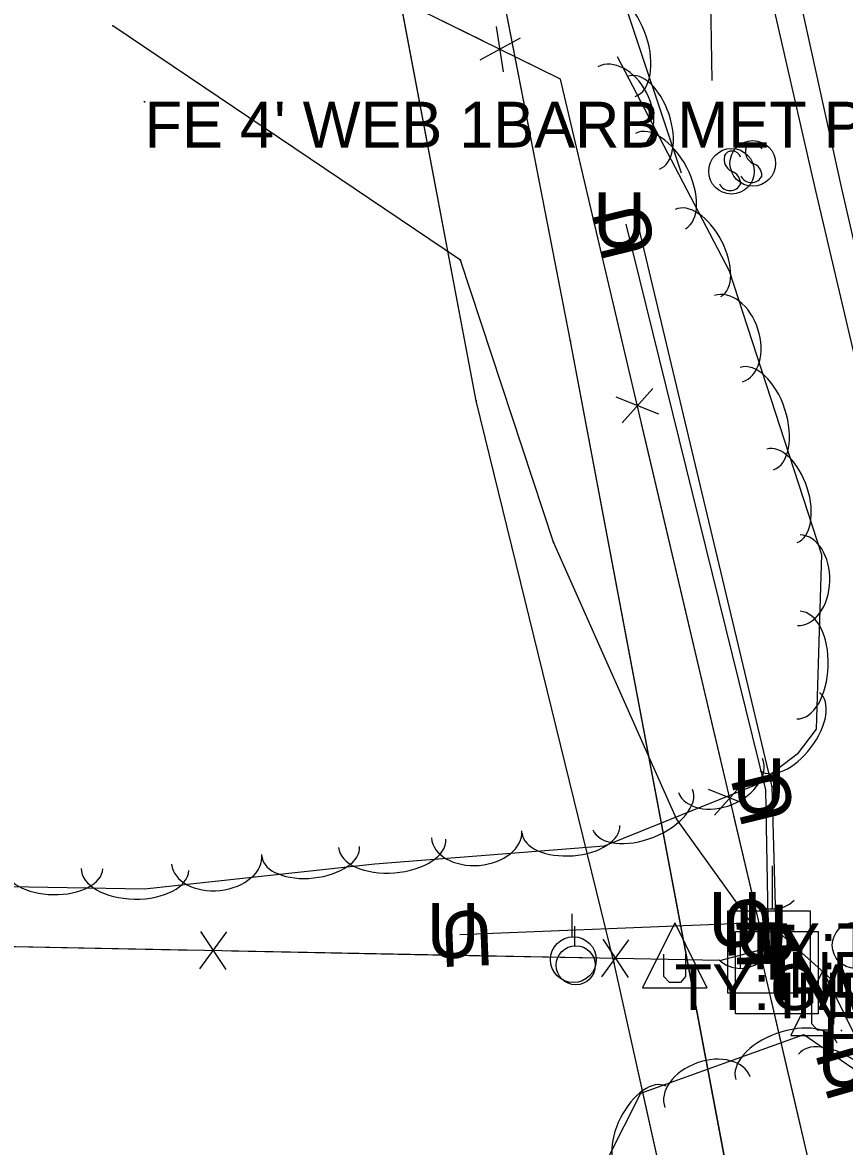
# Model space of a CAD drawing. Extents: x 954793 to 988390, y 1867850 to 1924428.
# Drawn here: x 958032.5 to 958122.2, y 1918320.4 to 1918443.1 of the extents above; entities that cross this region are included whole.
import ezdxf

# ---------------------------------------------------------------- set-up
doc = ezdxf.new("R2010")
doc.units = 0
for name, color, linetype in [('Default', 7, 'Continuous'), ('S_DITCHLINE', 7, 'Continuous'), ('S_EDGE_PAVEMENT', 7, 'Continuous'), ('S_FENCE', 7, 'Continuous'), ('S_FIBER_OPTIC_CABLE', 7, 'Continuous'), ('S_GAS_UTILITIES', 7, 'Continuous'), ('S_MSC_PT_SYM', 7, 'Continuous'), ('S_SHOULDER', 7, 'Continuous'), ('S_SIGN', 7, 'Continuous'), ('S_SURVEY_TEXT_ANNOT', 7, 'Continuous'), ('S_TELEPHONE_UTILITIES', 7, 'Continuous'), ('S_TELEPHONE_UTILITIES_ANNOT', 7, 'Continuous'), ('S_TREE', 7, 'Continuous'), ('S_UNDERGROUND_CABLE', 7, 'Continuous'), ('S_UNDERGROUND_CABLE_ANNOT', 7, 'Continuous'), ('S_UTILITY_POLE', 7, 'Continuous'), ('S_UTILITY_POLE_ANNOT', 7, 'Continuous'), ('S_UTL_PT_SYM', 7, 'Continuous'), ('S_WATER_UTILITIES', 7, 'Continuous')]:
    doc.layers.add(name, color=color, linetype=linetype)

msp = doc.modelspace()

# ---------------------------------------------------------------- linework, layer by layer
at = {"layer": 'S_DITCHLINE'}
msp.add_lwpolyline([(958107.74, 1918436.75), (958107.62, 1918445.48)], dxfattribs=at)
at = {"layer": 'S_EDGE_PAVEMENT'}
msp.add_lwpolyline([(958204.12, 1918045.78), (958201.75, 1918059.57), (958198.23, 1918080.07), (958194.58, 1918098.44), (958190.94, 1918116.82), (958186.42, 1918137.59), (958181.91, 1918158.36), (958177.62, 1918177.18), (958173.32, 1918196), (958169.18, 1918214.81), (958165.03, 1918233.61), (958160.22, 1918254.81), (958155.41, 1918276.02), (958151.4, 1918293.81), (958147.38, 1918311.6), (958143.25, 1918330.17), (958139.13, 1918348.73), (958134.81, 1918368.16), (958130.5, 1918387.59), (958126.2, 1918406.28), (958121.89, 1918424.97), (958117.66, 1918444.29)], dxfattribs=at)
at = {"layer": 'S_FENCE'}
for p, q in [((958084.98, 1918437.68), (958084.22, 1918442.63)), ((958086.79, 1918441.36), (958082.41, 1918438.95)), ((958097.93, 1918399.39), (958101.26, 1918403.12)), ((958101.92, 1918400.33), (958097.28, 1918402.18)), ((958108.01, 1918356.56), (958111.34, 1918360.3)), ((958111.99, 1918357.5), (958107.35, 1918359.35)), ((958051.84, 1918339.78), (958054.78, 1918343.82)), ((958051.92, 1918343.87), (958054.7, 1918339.72)), ((958095.73, 1918338.92), (958098.67, 1918342.96)), ((958095.81, 1918343.02), (958098.59, 1918338.86))]:
    msp.add_line(p, q, dxfattribs=at)
for points in [[(958108.57, 1918340.71), (958113.54, 1918342.01), (958091.21, 1918436.9), (958038.18, 1918463)], [(958082.81, 1918441.04), (958064.89, 1918449.86)], [(958094.56, 1918422.67), (958091.21, 1918436.9), (958086.39, 1918439.27)], [(958099.14, 1918403.2), (958094.56, 1918422.67)], [(958104.64, 1918379.84), (958100.05, 1918399.31)], [(958109.22, 1918360.38), (958104.64, 1918379.84)], [(958108.57, 1918340.71), (958113.54, 1918342.01), (958110.13, 1918356.48)], [(957943.6, 1918343.94), (958108.59, 1918340.72)], [(958031.37, 1918342.23), (958051.32, 1918341.84)], [(958055.31, 1918341.76), (958075.26, 1918341.37)], [(958075.26, 1918341.37), (958095.2, 1918340.98)], [(958116.64, 1918325.93), (958113, 1918341.66)], [(958156.4, 1918154.51), (958113, 1918341.66)], [(958099.19, 1918340.9), (958108.59, 1918340.72)], [(958121.16, 1918306.45), (958116.64, 1918325.93)]]:
    msp.add_lwpolyline(points, dxfattribs=at)
at = {"layer": 'S_FIBER_OPTIC_CABLE'}
for p, q in [((958080.3, 1918417.12), (958042.36, 1918442.71)), ((958114.28, 1918359.66), (958099.62, 1918421.32)), ((958090.45, 1918386.34), (958080.3, 1918417.12)), ((958103.86, 1918356.17), (958090.45, 1918386.34)), ((958114.75, 1918344.06), (958114.28, 1918359.66)), ((958111.74, 1918345.16), (958103.86, 1918356.17)), ((958120.68, 1918338.69), (958114.75, 1918344.06))]:
    msp.add_line(p, q, dxfattribs=at)
for points in [[(958111.74, 1918345.16), (958103.86, 1918356.17), (958090.45, 1918386.34), (958080.3, 1918417.12), (958042.36, 1918442.71)], [(958111.74, 1918345.16), (958103.86, 1918356.17), (958090.45, 1918386.34), (958080.3, 1918417.12), (958042.36, 1918442.71)], [(958120.68, 1918338.69), (958114.75, 1918344.06), (958114.28, 1918359.66), (958099.62, 1918421.32)], [(958120.68, 1918338.69), (958114.75, 1918344.06), (958114.28, 1918359.66), (958099.62, 1918421.32)]]:
    msp.add_lwpolyline(points, dxfattribs=at)
at = {"layer": 'S_GAS_UTILITIES'}
for p, q in [((958092.28, 1918408.31), (958077.32, 1918485.29)), ((958110.46, 1918312.02), (958092.28, 1918408.31))]:
    msp.add_line(p, q, dxfattribs=at)
msp.add_lwpolyline([(958201.08, 1917478.73), (958196.55, 1917548.51), (958193.98, 1917598.17), (958192.94, 1917651.13), (958191.6, 1917777.38), (958188.7, 1917845.14), (958186.62, 1917917.63), (958181.51, 1917974.64), (958175.56, 1918027.5), (958165.83, 1918082.11), (958165.59, 1918083.15), (958151.52, 1918153.98), (958133.62, 1918230.55), (958110.46, 1918312.02), (958092.28, 1918408.31), (958077.32, 1918485.29), (958060.45, 1918552.99), (958045.56, 1918626.28), (958030.45, 1918695.1), (958011.59, 1918765.21), (958012.91, 1918784.85), (957990.11, 1918862.67)], dxfattribs=at)
msp.add_lwpolyline([(958201.08, 1917478.73), (958196.55, 1917548.51), (958193.98, 1917598.17), (958192.94, 1917651.13), (958191.6, 1917777.38), (958188.7, 1917845.14), (958186.62, 1917917.63), (958181.51, 1917974.64), (958175.56, 1918027.5), (958165.83, 1918082.11), (958165.59, 1918083.15), (958151.52, 1918153.98), (958133.62, 1918230.55), (958110.46, 1918312.02), (958092.28, 1918408.31), (958077.32, 1918485.29), (958060.45, 1918552.99), (958045.56, 1918626.28), (958030.45, 1918695.1), (958011.59, 1918765.21), (958012.91, 1918784.85), (957990.11, 1918862.67)], dxfattribs=at)
at = {"layer": 'S_MSC_PT_SYM'}
for points in [[(958045.82, 1918434.43), (958045.82, 1918434.48), (958045.82, 1918434.43), (958045.77, 1918434.43), (958045.82, 1918434.43), (958045.82, 1918434.38), (958045.82, 1918434.43), (958045.87, 1918434.43)], [(958045.82, 1918434.43), (958045.82, 1918434.48), (958045.82, 1918434.43), (958045.77, 1918434.43), (958045.82, 1918434.43), (958045.82, 1918434.38), (958045.82, 1918434.43), (958045.87, 1918434.43)], [(958121.86, 1918333.06), (958121.86, 1918333.11), (958121.86, 1918333.06), (958121.81, 1918333.06), (958121.86, 1918333.06), (958121.86, 1918333.01), (958121.86, 1918333.06), (958121.91, 1918333.06)], [(958121.86, 1918333.06), (958121.86, 1918333.11), (958121.86, 1918333.06), (958121.81, 1918333.06), (958121.86, 1918333.06), (958121.86, 1918333.01), (958121.86, 1918333.06), (958121.91, 1918333.06)]]:
    msp.add_lwpolyline(points, close=True, dxfattribs=at)
for points in [[(958045.82, 1918434.43), (958045.82, 1918434.48), (958045.82, 1918434.43), (958045.77, 1918434.43), (958045.82, 1918434.43), (958045.82, 1918434.38), (958045.82, 1918434.43), (958045.87, 1918434.43)], [(958121.86, 1918333.06), (958121.86, 1918333.11), (958121.86, 1918333.06), (958121.81, 1918333.06), (958121.86, 1918333.06), (958121.86, 1918333.01), (958121.86, 1918333.06), (958121.91, 1918333.06)]]:
    msp.add_lwpolyline(points, dxfattribs=at)
at = {"layer": 'S_SHOULDER'}
msp.add_lwpolyline([(958191.82, 1918097.99), (958188.09, 1918116.32), (958186.33, 1918123.18), (958184.2, 1918126.47), (958181.08, 1918140.55), (958177.97, 1918154.63), (958178.65, 1918160.19), (958174.85, 1918177.81), (958171.05, 1918195.43), (958166.62, 1918214.31), (958162.19, 1918233.18), (958157.55, 1918254.31), (958152.9, 1918275.44), (958148.96, 1918293.48), (958145.03, 1918311.51), (958140.24, 1918332.44), (958135.46, 1918353.37), (958131.68, 1918370.14), (958127.9, 1918386.91), (958123.49, 1918405.81), (958119.07, 1918424.7), (958113.72, 1918448.09)], dxfattribs=at)
at = {"layer": 'S_SIGN'}
for centre in [(958112.18, 1918427.7), (958109.86, 1918426.84)]:
    msp.add_circle(centre, 2.49, dxfattribs=at)
for centre, radius, start, end in [((958112.87, 1918429.03), 1.5, 167.1196, 241.9813), ((958112.26, 1918428.97), 0.95, 16.5258, 156.8957), ((958110.55, 1918428.16), 1.5, 167.1196, 241.9813), ((958109.93, 1918428.1), 0.95, 16.5258, 156.8957), ((958111.77, 1918426.36), 1.4, 358.6529, 73.7063), ((958109.45, 1918425.49), 1.4, 358.6529, 73.7063), ((958112.03, 1918426.88), 1.28, 204.641, 335.359), ((958109.71, 1918426.01), 1.28, 204.641, 335.359)]:
    msp.add_arc(centre, radius, start, end, dxfattribs=at)
at = {"layer": 'S_TELEPHONE_UTILITIES'}
for points in [[(958109.45, 1918337.12), (958109.45, 1918346.12), (958118.45, 1918346.12), (958118.45, 1918337.12)], [(958110.31, 1918334.86), (958110.31, 1918343.86), (958119.31, 1918343.86), (958119.31, 1918334.86)]]:
    msp.add_lwpolyline(points, close=True, dxfattribs=at)
at = {"layer": 'S_TREE'}
for points in [[(958091.34, 1918465.72), (958104.37, 1918426.66)], [(958097.4, 1918439.35), (958109.62, 1918415.97), (958119.67, 1918385.01), (958119.09, 1918365.93), (958117.03, 1918363.22), (958112.74, 1918359.95), (958095.96, 1918353.17), (958070.93, 1918351.2), (958045.82, 1918348.49), (958022.6, 1918348.88), (958000.25, 1918350.99), (957983.12, 1918353.09), (957967.38, 1918352.62), (957954.72, 1918351.27), (957949.75, 1918351.08), (957945.17, 1918351.38), (957933.8, 1918351.25), (957928.15, 1918351.2), (957926.08, 1918351.33), (957922.93, 1918351.2), (957922.41, 1918351.21), (957911, 1918352.05)], [(958131.74, 1918317.38), (958153.92, 1918195.21), (958152.08, 1918163.79), (958143.17, 1918144.86), (958114.76, 1918136.35), (958085.14, 1918136.27), (958060.6, 1918137.04), (958041.98, 1918138.4), (958033.63, 1918153.15), (958035.99, 1918179.4), (958046.37, 1918197.91), (958068.61, 1918203.79), (958091.04, 1918200.56), (958106.05, 1918203.73), (958114.37, 1918208.84), (958116.73, 1918212.28), (958116.24, 1918234.39), (958105.76, 1918261.2), (958094.46, 1918292.19), (958092.76, 1918311.95), (958099.98, 1918326.23), (958117.77, 1918332.63), (958127.18, 1918326.15), (958135.29, 1918304.46)]]:
    msp.add_lwpolyline(points, dxfattribs=at)
for centre, major_axis, ratio in [((958097.49, 1918440.57), (-1.86, 5.57), 0.55008), ((958097.59, 1918433.86), (-2.3, 4.39), 0.685311), ((958100.3, 1918432.15), (-1.69, 5.07), 0.540699), ((958102.11, 1918425.77), (-2.72, 5.2), 0.55008), ((958106.21, 1918417.91), (-2.48, 4.74), 0.540699), ((958109.52, 1918408.57), (-1.53, 4.71), 0.685311), ((958112.62, 1918399.85), (-1.81, 5.58), 0.55008), ((958115.36, 1918391.41), (-1.65, 5.09), 0.540699), ((958117.2, 1918382.2), (0.15, 4.95), 0.685311), ((958117.18, 1918372.94), (0.18, 5.87), 0.55008), ((958116.23, 1918365.68), (3.23, 4.26), 0.540699), ((958108.66, 1918360.88), (4.59, 1.86), 0.685311), ((958100.18, 1918357.17), (5.44, 2.2), 0.55008), ((958082.05, 1918354.47), (4.94, 0.39), 0.685311), ((958092.34, 1918355.02), (5.33, 0.42), 0.540699), ((958072.84, 1918353.48), (5.85, 0.46), 0.55008), ((958053.69, 1918351.73), (4.93, 0.53), 0.685311), ((958063.96, 1918352.58), (5.32, 0.57), 0.540699), ((958035.9, 1918350.78), (5.35, -0.09), 0.540699), ((958044.77, 1918350.63), (5.87, -0.1), 0.55008), ((958115.87, 1918329.69), (-5.52, -1.99), 0.55008), ((958121.58, 1918327.43), (-4.4, 3.03), 0.540699), ((958107.25, 1918326.32), (-4.66, -1.68), 0.685311), ((958100.32, 1918322.21), (-2.41, -4.77), 0.540699)]:
    msp.add_ellipse(centre, major_axis=major_axis, ratio=ratio, start_param=3.141593, end_param=6.283185, dxfattribs=at)
at = {"layer": 'S_UNDERGROUND_CABLE'}
for p, q in [((958113.59, 1918359.32), (958098.38, 1918421.08)), ((958113.88, 1918343.33), (958113.59, 1918359.32)), ((958110.96, 1918344.74), (958080.22, 1918343.51)), ((958103.67, 1918344.81), (958100.14, 1918337.72)), ((958103.67, 1918344.81), (958107.16, 1918337.72)), ((958102.47, 1918338.96), (958102.47, 1918341.4)), ((958104.83, 1918341.4), (958104.83, 1918338.96)), ((958103.09, 1918338.3), (958102.47, 1918338.96)), ((958104.83, 1918338.96), (958104.29, 1918338.3)), ((958119.84, 1918339.62), (958116.32, 1918332.53)), ((958119.84, 1918339.62), (958123.33, 1918332.53)), ((958100.14, 1918337.72), (958107.16, 1918337.72)), ((958104.29, 1918338.3), (958103.09, 1918338.3)), ((958118.64, 1918333.77), (958118.64, 1918336.21)), ((958121, 1918336.21), (958121, 1918333.77)), ((958119.26, 1918333.11), (958118.64, 1918333.77)), ((958121, 1918333.77), (958120.46, 1918333.11)), ((958116.32, 1918332.53), (958123.33, 1918332.53)), ((958120.46, 1918333.11), (958119.26, 1918333.11))]:
    msp.add_line(p, q, dxfattribs=at)
for points in [[(958113.88, 1918343.33), (958113.59, 1918359.32), (958098.38, 1918421.08)], [(958113.88, 1918343.33), (958113.59, 1918359.32), (958098.38, 1918421.08)], [(958110.96, 1918344.74), (958080.22, 1918343.51)], [(958110.96, 1918344.74), (958080.22, 1918343.51)]]:
    msp.add_lwpolyline(points, dxfattribs=at)
at = {"layer": 'S_UTILITY_POLE'}
for p, q in [((958114.29, 1918351.04), (958114.29, 1918346.32)), ((958092.47, 1918343.31), (958092.47, 1918345.79)), ((958092.75, 1918342.32), (958092.75, 1918344.43)), ((958110.79, 1918344.56), (958110.79, 1918339.83))]:
    msp.add_line(p, q, dxfattribs=at)
for centre, radius in [((958123.35, 1918342.36), 2.5), ((958092.61, 1918340.79), 2.5), ((958092.87, 1918340.18), 2.13)]:
    msp.add_circle(centre, radius, dxfattribs=at)
for centre in [(958114.35, 1918349.74), (958110.85, 1918343.25)]:
    msp.add_arc(centre, 3.41, 226.3972, 313.6028, dxfattribs=at)
at = {"layer": 'S_UTL_PT_SYM'}
for points in [[(958042.36, 1918442.71), (958042.36, 1918442.76), (958042.36, 1918442.71), (958042.31, 1918442.71), (958042.36, 1918442.71), (958042.36, 1918442.66), (958042.36, 1918442.71), (958042.41, 1918442.71)], [(958099.62, 1918421.32), (958099.62, 1918421.37), (958099.62, 1918421.32), (958099.57, 1918421.32), (958099.62, 1918421.32), (958099.62, 1918421.27), (958099.62, 1918421.32), (958099.67, 1918421.32)], [(958080.3, 1918417.12), (958080.3, 1918417.17), (958080.3, 1918417.12), (958080.25, 1918417.12), (958080.3, 1918417.12), (958080.3, 1918417.07), (958080.3, 1918417.12), (958080.35, 1918417.12)], [(958092.28, 1918408.31), (958092.28, 1918408.36), (958092.28, 1918408.31), (958092.23, 1918408.31), (958092.28, 1918408.31), (958092.28, 1918408.26), (958092.28, 1918408.31), (958092.33, 1918408.31)], [(958082.01, 1918401.79), (958082.01, 1918401.84), (958082.01, 1918401.79), (958081.96, 1918401.79), (958082.01, 1918401.79), (958082.01, 1918401.74), (958082.01, 1918401.79), (958082.06, 1918401.79)], [(958090.45, 1918386.34), (958090.45, 1918386.39), (958090.45, 1918386.34), (958090.4, 1918386.34), (958090.45, 1918386.34), (958090.45, 1918386.29), (958090.45, 1918386.34), (958090.5, 1918386.34)], [(958114.28, 1918359.66), (958114.28, 1918359.71), (958114.28, 1918359.66), (958114.23, 1918359.66), (958114.28, 1918359.66), (958114.28, 1918359.61), (958114.28, 1918359.66), (958114.33, 1918359.66)], [(958103.86, 1918356.17), (958103.86, 1918356.22), (958103.86, 1918356.17), (958103.81, 1918356.17), (958103.86, 1918356.17), (958103.86, 1918356.12), (958103.86, 1918356.17), (958103.91, 1918356.17)], [(958111.74, 1918345.16), (958111.74, 1918345.21), (958111.74, 1918345.16), (958111.69, 1918345.16), (958111.74, 1918345.16), (958111.74, 1918345.11), (958111.74, 1918345.16), (958111.79, 1918345.16)], [(958114.75, 1918344.06), (958114.75, 1918344.11), (958114.75, 1918344.06), (958114.7, 1918344.06), (958114.75, 1918344.06), (958114.75, 1918344.01), (958114.75, 1918344.06), (958114.8, 1918344.06)], [(958097.07, 1918340.41), (958097.07, 1918340.46), (958097.07, 1918340.41), (958097.02, 1918340.41), (958097.07, 1918340.41), (958097.07, 1918340.36), (958097.07, 1918340.41), (958097.12, 1918340.41)], [(958120.68, 1918338.69), (958120.68, 1918338.74), (958120.68, 1918338.69), (958120.63, 1918338.69), (958120.68, 1918338.69), (958120.68, 1918338.64), (958120.68, 1918338.69), (958120.73, 1918338.69)]]:
    msp.add_lwpolyline(points, dxfattribs=at)
for points in [[(958042.36, 1918442.71), (958042.33, 1918442.66), (958042.36, 1918442.71), (958042.4, 1918442.68), (958042.36, 1918442.71), (958042.39, 1918442.75), (958042.36, 1918442.71), (958042.32, 1918442.73)], [(958042.36, 1918442.71), (958042.33, 1918442.66), (958042.36, 1918442.71), (958042.4, 1918442.68), (958042.36, 1918442.71), (958042.39, 1918442.75), (958042.36, 1918442.71), (958042.32, 1918442.73)], [(958099.62, 1918421.32), (958099.57, 1918421.31), (958099.62, 1918421.32), (958099.63, 1918421.27), (958099.62, 1918421.32), (958099.67, 1918421.33), (958099.62, 1918421.32), (958099.61, 1918421.37)], [(958099.62, 1918421.32), (958099.57, 1918421.31), (958099.62, 1918421.32), (958099.63, 1918421.27), (958099.62, 1918421.32), (958099.67, 1918421.33), (958099.62, 1918421.32), (958099.61, 1918421.37)], [(958080.3, 1918417.12), (958080.27, 1918417.08), (958080.3, 1918417.12), (958080.34, 1918417.09), (958080.3, 1918417.12), (958080.32, 1918417.16), (958080.3, 1918417.12), (958080.25, 1918417.15)], [(958080.3, 1918417.12), (958080.27, 1918417.08), (958080.3, 1918417.12), (958080.34, 1918417.09), (958080.3, 1918417.12), (958080.32, 1918417.16), (958080.3, 1918417.12), (958080.25, 1918417.15)], [(958092.28, 1918408.31), (958092.23, 1918408.31), (958092.28, 1918408.31), (958092.29, 1918408.27), (958092.28, 1918408.31), (958092.33, 1918408.32), (958092.28, 1918408.31), (958092.27, 1918408.36)], [(958092.28, 1918408.31), (958092.23, 1918408.31), (958092.28, 1918408.31), (958092.29, 1918408.27), (958092.28, 1918408.31), (958092.33, 1918408.32), (958092.28, 1918408.31), (958092.27, 1918408.36)], [(958082.01, 1918401.79), (958081.96, 1918401.78), (958082.01, 1918401.79), (958082.02, 1918401.74), (958082.01, 1918401.79), (958082.06, 1918401.79), (958082.01, 1918401.79), (958082, 1918401.83)], [(958082.01, 1918401.79), (958081.96, 1918401.78), (958082.01, 1918401.79), (958082.02, 1918401.74), (958082.01, 1918401.79), (958082.06, 1918401.79), (958082.01, 1918401.79), (958082, 1918401.83)], [(958090.45, 1918386.34), (958090.4, 1918386.33), (958090.45, 1918386.34), (958090.46, 1918386.3), (958090.45, 1918386.34), (958090.49, 1918386.36), (958090.45, 1918386.34), (958090.43, 1918386.39)], [(958090.45, 1918386.34), (958090.4, 1918386.33), (958090.45, 1918386.34), (958090.46, 1918386.3), (958090.45, 1918386.34), (958090.49, 1918386.36), (958090.45, 1918386.34), (958090.43, 1918386.39)], [(958114.28, 1918359.66), (958114.23, 1918359.65), (958114.28, 1918359.66), (958114.29, 1918359.61), (958114.28, 1918359.66), (958114.33, 1918359.67), (958114.28, 1918359.66), (958114.27, 1918359.71)], [(958114.28, 1918359.66), (958114.23, 1918359.65), (958114.28, 1918359.66), (958114.29, 1918359.61), (958114.28, 1918359.66), (958114.33, 1918359.67), (958114.28, 1918359.66), (958114.27, 1918359.71)], [(958103.86, 1918356.17), (958103.82, 1918356.15), (958103.86, 1918356.17), (958103.88, 1918356.13), (958103.86, 1918356.17), (958103.91, 1918356.19), (958103.86, 1918356.17), (958103.84, 1918356.22)], [(958103.86, 1918356.17), (958103.82, 1918356.15), (958103.86, 1918356.17), (958103.88, 1918356.13), (958103.86, 1918356.17), (958103.91, 1918356.19), (958103.86, 1918356.17), (958103.84, 1918356.22)], [(958111.74, 1918345.16), (958111.7, 1918345.13), (958111.74, 1918345.16), (958111.77, 1918345.12), (958111.74, 1918345.16), (958111.78, 1918345.19), (958111.74, 1918345.16), (958111.71, 1918345.2)], [(958111.74, 1918345.16), (958111.7, 1918345.13), (958111.74, 1918345.16), (958111.77, 1918345.12), (958111.74, 1918345.16), (958111.78, 1918345.19), (958111.74, 1918345.16), (958111.71, 1918345.2)], [(958114.75, 1918344.06), (958114.7, 1918344.06), (958114.75, 1918344.06), (958114.75, 1918344.01), (958114.75, 1918344.06), (958114.8, 1918344.06), (958114.75, 1918344.06), (958114.75, 1918344.11)], [(958114.75, 1918344.06), (958114.7, 1918344.06), (958114.75, 1918344.06), (958114.75, 1918344.01), (958114.75, 1918344.06), (958114.8, 1918344.06), (958114.75, 1918344.06), (958114.75, 1918344.11)], [(958097.07, 1918340.41), (958097.02, 1918340.4), (958097.07, 1918340.41), (958097.08, 1918340.36), (958097.07, 1918340.41), (958097.12, 1918340.42), (958097.07, 1918340.41), (958097.06, 1918340.46)], [(958097.07, 1918340.41), (958097.02, 1918340.4), (958097.07, 1918340.41), (958097.08, 1918340.36), (958097.07, 1918340.41), (958097.12, 1918340.42), (958097.07, 1918340.41), (958097.06, 1918340.46)], [(958120.68, 1918338.69), (958120.65, 1918338.65), (958120.68, 1918338.69), (958120.72, 1918338.65), (958120.68, 1918338.69), (958120.71, 1918338.73), (958120.68, 1918338.69), (958120.64, 1918338.72)], [(958120.68, 1918338.69), (958120.65, 1918338.65), (958120.68, 1918338.69), (958120.72, 1918338.65), (958120.68, 1918338.69), (958120.71, 1918338.73), (958120.68, 1918338.69), (958120.64, 1918338.72)]]:
    msp.add_lwpolyline(points, close=True, dxfattribs=at)
at = {"layer": 'S_WATER_UTILITIES'}
for p, q in [((958082.01, 1918401.79), (958062.76, 1918503.67)), ((958097.07, 1918340.41), (958082.01, 1918401.79)), ((958112.58, 1918270.49), (958097.07, 1918340.41))]:
    msp.add_line(p, q, dxfattribs=at)
msp.add_lwpolyline([(958179.45, 1917904.11), (958174.32, 1917982.48), (958165.11, 1918043.87), (958156.16, 1918098.59), (958144.77, 1918150.3), (958129.41, 1918205.5), (958112.58, 1918270.49), (958097.07, 1918340.41), (958082.01, 1918401.79), (958062.76, 1918503.67), (958042.62, 1918569.65), (958027.6, 1918627.67), (958007.57, 1918703.46), (957994.11, 1918758.13), (957969.78, 1918822.85), (957964.35, 1918845.94), (957963.27, 1918858.5), (957940.25, 1918978.26), (957939.76, 1918990.53), (957938.48, 1919026.36), (957937.06, 1919037.64), (957926.05, 1919117.03), (957910.72, 1919189.52)], dxfattribs=at)
msp.add_lwpolyline([(958179.45, 1917904.11), (958174.32, 1917982.48), (958165.11, 1918043.87), (958156.16, 1918098.59), (958144.77, 1918150.3), (958129.41, 1918205.5), (958112.58, 1918270.49), (958097.07, 1918340.41), (958082.01, 1918401.79), (958062.76, 1918503.67), (958042.62, 1918569.65), (958027.6, 1918627.67), (958007.57, 1918703.46), (957994.11, 1918758.13), (957969.78, 1918822.85), (957964.35, 1918845.94), (957963.27, 1918858.5), (957940.25, 1918978.26), (957939.76, 1918990.53), (957938.48, 1919026.36), (957937.06, 1919037.64), (957926.05, 1919117.03), (957910.72, 1919189.52)], dxfattribs=at)

# ---------------------------------------------------------------- texts
at = {"layer": 'Default'}
for rotation, p in [(360, (958094.75, 1918418.53)), (103.8373, (958101.72, 1918418.16)), (360, (958109.96, 1918356.77)), (103.8373, (958116.93, 1918356.4)), (360, (958107.33, 1918342.19)), (182.2881, (958114.48, 1918347.43)), (360, (958076.59, 1918340.96)), (182.2881, (958083.75, 1918346.2)), (360, (958110.25, 1918340.79)), (91.0358, (958116.49, 1918339.75)), (360, (958119.22, 1918326.95)), (106.1907, (958126.31, 1918326.72))]:
    msp.add_text('U', height=6, rotation=rotation, dxfattribs=at).set_placement(p)
at = {"layer": 'S_SURVEY_TEXT_ANNOT'}
msp.add_text("FE 4' WEB 1BARB MET POST", height=5, dxfattribs=at).set_placement((958045.82, 1918429.43))
at = {"layer": 'S_TELEPHONE_UTILITIES'}
for p in [(958112.01, 1918338.62), (958112.87, 1918336.36)]:
    msp.add_text('T', height=6, rotation=360, dxfattribs=at).set_placement(p)
at = {"layer": 'S_TELEPHONE_UTILITIES_ANNOT'}
for p in [(958114.18, 1918336.64), (958115.04, 1918334.38)]:
    msp.add_text('INDEPENDENT', height=5, dxfattribs=at).set_placement(p)
at = {"layer": 'S_UNDERGROUND_CABLE_ANNOT'}
msp.add_text('TY:TELE', height=5, dxfattribs=at).set_placement((958110.96, 1918339.74))
at = {"layer": 'S_UTILITY_POLE_ANNOT'}
for s, p in [('TY:GAS CENTERPOINT', (958103.67, 1918335.28)), ('FOC TEST STATION TY:FOC', (958119.84, 1918330.09))]:
    msp.add_text(s, height=5, dxfattribs=at).set_placement(p)

doc.saveas('drawing.dxf')
